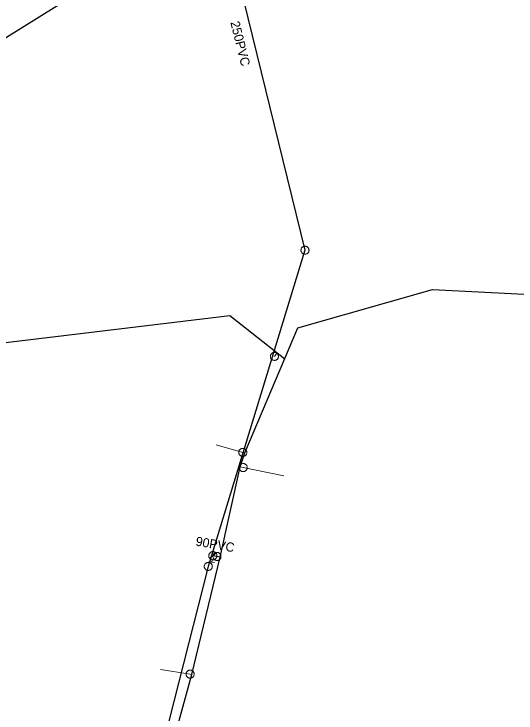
# Model space of a CAD drawing. Extents: x -741806 to -738704, y -1059275 to -1055387.
# Drawn here: x -740722.2 to -740667.8, y -1057725.3 to -1057649.4 of the extents above; entities that cross this region are included whole.
import ezdxf

# ---------------------------------------------------------------- set-up
doc = ezdxf.new("R2010")
doc.units = 0
doc.header["$LTSCALE"] = 0.4
for name, color, linetype, lineweight in [('2', 7, 'Continuous', 25), ('21', 7, 'Continuous', 13), ('3', 7, 'Continuous', 13), ('50', 7, 'Continuous', 13), ('51', 7, 'Continuous', 13), ('52', 7, 'Continuous', 25)]:
    doc.layers.add(name, color=color, linetype=linetype, lineweight=lineweight)
doc.layers.add('5', color=7, linetype='Continuous')
doc.layers.add('53', color=7, linetype='Continuous')

msp = doc.modelspace()

# ---------------------------------------------------------------- linework, layer by layer
at = {"layer": '2'}
for points in [[(-740723.35, -1057652.071), (-740715.67, -1057647.25), (-740702.59, -1057629.575)], [(-740701.609, -1057630.44), (-740690.68, -1057675.03), (-740701.17, -1057709.36)], [(-740701.17, -1057709.36), (-740708.18, -1057736.82), (-740719.8, -1057778.56), (-740732.3, -1057822.51), (-740743.93, -1057865.84)]]:
    msp.add_lwpolyline(points, dxfattribs=at)
at = {"layer": '21'}
msp.add_line((-740693.713, -1057686.173), (-740693.991, -1057686.558), dxfattribs=at)
for points in [[(-740697.223, -1057697.027), (-740697.43, -1057696.98), (-740700.317, -1057696.162)], [(-740697.699, -1057698.53), (-740697.381, -1057698.632), (-740692.969, -1057699.534)], [(-740702.958, -1057721.108), (-740703.14, -1057721.05), (-740706.368, -1057720.541)]]:
    msp.add_lwpolyline(points, dxfattribs=at)
at = {"layer": '3'}
for points in [[(-740690.576, -1057675.455), (-740690.533, -1057675.441), (-740690.491, -1057675.424), (-740690.45, -1057675.402), (-740690.413, -1057675.376), (-740690.378, -1057675.346), (-740690.346, -1057675.312), (-740690.319, -1057675.276), (-740690.295, -1057675.237), (-740690.276, -1057675.195), (-740690.261, -1057675.152), (-740690.25, -1057675.108), (-740690.244, -1057675.062), (-740690.244, -1057675.016), (-740690.247, -1057674.971), (-740690.256, -1057674.926), (-740690.268, -1057674.881), (-740690.287, -1057674.84), (-740690.308, -1057674.799), (-740690.335, -1057674.762), (-740690.365, -1057674.727), (-740690.398, -1057674.696), (-740690.434, -1057674.669), (-740690.474, -1057674.644), (-740690.515, -1057674.625), (-740690.558, -1057674.61), (-740690.603, -1057674.6), (-740690.648, -1057674.593), (-740690.694, -1057674.592), (-740690.74, -1057674.596), (-740690.785, -1057674.605), (-740690.828, -1057674.618), (-740690.87, -1057674.636), (-740690.911, -1057674.658), (-740690.949, -1057674.685), (-740690.983, -1057674.714), (-740691.015, -1057674.747), (-740691.042, -1057674.784), (-740691.066, -1057674.824), (-740691.085, -1057674.864), (-740691.1, -1057674.907), (-740691.111, -1057674.952), (-740691.117, -1057674.998), (-740691.118, -1057675.043), (-740691.114, -1057675.089), (-740691.105, -1057675.134), (-740691.092, -1057675.178), (-740691.075, -1057675.22), (-740691.053, -1057675.26), (-740691.026, -1057675.298), (-740690.996, -1057675.333), (-740690.963, -1057675.364), (-740690.927, -1057675.392), (-740690.887, -1057675.415), (-740690.846, -1057675.435), (-740690.802, -1057675.45), (-740690.758, -1057675.46), (-740690.713, -1057675.466), (-740690.666, -1057675.467), (-740690.621, -1057675.463), (-740690.577, -1057675.455)], [(-740701.278, -1057709.784), (-740701.234, -1057709.792), (-740701.189, -1057709.796), (-740701.142, -1057709.796), (-740701.097, -1057709.791), (-740701.053, -1057709.781), (-740701.009, -1057709.766), (-740700.967, -1057709.747), (-740700.928, -1057709.724), (-740700.892, -1057709.696), (-740700.858, -1057709.665), (-740700.827, -1057709.631), (-740700.8, -1057709.593), (-740700.779, -1057709.553), (-740700.76, -1057709.512), (-740700.747, -1057709.467), (-740700.737, -1057709.422), (-740700.734, -1057709.377), (-740700.734, -1057709.331), (-740700.739, -1057709.286), (-740700.75, -1057709.241), (-740700.764, -1057709.198), (-740700.783, -1057709.157), (-740700.807, -1057709.117), (-740700.833, -1057709.08), (-740700.865, -1057709.046), (-740700.9, -1057709.017), (-740700.936, -1057708.99), (-740700.977, -1057708.967), (-740701.019, -1057708.949), (-740701.063, -1057708.936), (-740701.107, -1057708.927), (-740701.152, -1057708.922), (-740701.199, -1057708.923), (-740701.245, -1057708.928), (-740701.288, -1057708.938), (-740701.332, -1057708.953), (-740701.373, -1057708.972), (-740701.414, -1057708.996), (-740701.449, -1057709.023), (-740701.483, -1057709.053), (-740701.514, -1057709.088), (-740701.541, -1057709.125), (-740701.563, -1057709.165), (-740701.581, -1057709.207), (-740701.594, -1057709.251), (-740701.604, -1057709.296), (-740701.608, -1057709.341), (-740701.607, -1057709.387), (-740701.602, -1057709.433), (-740701.591, -1057709.478), (-740701.577, -1057709.521), (-740701.558, -1057709.563), (-740701.534, -1057709.602), (-740701.508, -1057709.639), (-740701.476, -1057709.672), (-740701.441, -1057709.703), (-740701.405, -1057709.729), (-740701.364, -1057709.752), (-740701.322, -1057709.769), (-740701.279, -1057709.784)]]:
    msp.add_lwpolyline(points, dxfattribs=at)
at = {"layer": '50'}
for p, q in [((-740700.679, -1057708.195), (-740701.043, -1057708.447)), ((-740700.679, -1057708.195), (-740700.311, -1057707.938)), ((-740701.102, -1057708.829), (-740700.8, -1057708.882)), ((-740700.756, -1057708.635), (-740700.8, -1057708.882)), ((-740700.497, -1057708.936), (-740700.8, -1057708.882))]:
    msp.add_line(p, q, dxfattribs=at)
msp.add_lwpolyline([(-740701.115, -1057708.113), (-740701.121, -1057708.162), (-740701.124, -1057708.208), (-740701.119, -1057708.256), (-740701.11, -1057708.301), (-740701.098, -1057708.344), (-740701.079, -1057708.389), (-740701.056, -1057708.429), (-740701.03, -1057708.469), (-740701.001, -1057708.504), (-740700.966, -1057708.535), (-740700.929, -1057708.564), (-740700.89, -1057708.59), (-740700.847, -1057708.608), (-740700.803, -1057708.624), (-740700.758, -1057708.635), (-740700.712, -1057708.64), (-740700.667, -1057708.643), (-740700.619, -1057708.638), (-740700.573, -1057708.629), (-740700.527, -1057708.616), (-740700.485, -1057708.598), (-740700.444, -1057708.576), (-740700.406, -1057708.549), (-740700.371, -1057708.52), (-740700.337, -1057708.485), (-740700.308, -1057708.449), (-740700.285, -1057708.409), (-740700.263, -1057708.366), (-740700.25, -1057708.322), (-740700.236, -1057708.278), (-740700.231, -1057708.23), (-740700.231, -1057708.183), (-740700.234, -1057708.139), (-740700.242, -1057708.091), (-740700.256, -1057708.047), (-740700.273, -1057708.003), (-740700.296, -1057707.963), (-740700.322, -1057707.923), (-740700.354, -1057707.887), (-740700.387, -1057707.857), (-740700.426, -1057707.828), (-740700.465, -1057707.804), (-740700.505, -1057707.783), (-740700.552, -1057707.767), (-740700.597, -1057707.756), (-740700.642, -1057707.751), (-740700.689, -1057707.75), (-740700.736, -1057707.753), (-740700.781, -1057707.761), (-740700.828, -1057707.776), (-740700.869, -1057707.793), (-740700.912, -1057707.815), (-740700.949, -1057707.841), (-740700.985, -1057707.871), (-740701.015, -1057707.907), (-740701.046, -1057707.942), (-740701.071, -1057707.982), (-740701.088, -1057708.025), (-740701.104, -1057708.069)], close=True, dxfattribs=at)
at = {"layer": '51'}
for points in [[(-740694.247, -1057686.911), (-740694.21, -1057686.936), (-740694.169, -1057686.957), (-740694.126, -1057686.973), (-740694.082, -1057686.985), (-740694.037, -1057686.992), (-740693.99, -1057686.995), (-740693.945, -1057686.992), (-740693.9, -1057686.985), (-740693.856, -1057686.972), (-740693.813, -1057686.956), (-740693.772, -1057686.935), (-740693.733, -1057686.911), (-740693.698, -1057686.882), (-740693.666, -1057686.85), (-740693.637, -1057686.814), (-740693.612, -1057686.775), (-740693.591, -1057686.735), (-740693.575, -1057686.692), (-740693.563, -1057686.647), (-740693.556, -1057686.602), (-740693.554, -1057686.556), (-740693.556, -1057686.511), (-740693.564, -1057686.465), (-740693.575, -1057686.421), (-740693.592, -1057686.378), (-740693.613, -1057686.337), (-740693.638, -1057686.3), (-740693.667, -1057686.263), (-740693.699, -1057686.231), (-740693.735, -1057686.202), (-740693.773, -1057686.178), (-740693.814, -1057686.157), (-740693.857, -1057686.141), (-740693.9, -1057686.129), (-740693.946, -1057686.122), (-740693.992, -1057686.119), (-740694.038, -1057686.122), (-740694.083, -1057686.129), (-740694.127, -1057686.141), (-740694.169, -1057686.158), (-740694.21, -1057686.178), (-740694.249, -1057686.203), (-740694.284, -1057686.232), (-740694.317, -1057686.264), (-740694.346, -1057686.3), (-740694.371, -1057686.339), (-740694.391, -1057686.38), (-740694.408, -1057686.422), (-740694.419, -1057686.467), (-740694.426, -1057686.512), (-740694.428, -1057686.558), (-740694.427, -1057686.603), (-740694.419, -1057686.649), (-740694.408, -1057686.693), (-740694.391, -1057686.736), (-740694.37, -1057686.777), (-740694.345, -1057686.814), (-740694.316, -1057686.85), (-740694.283, -1057686.883), (-740694.248, -1057686.911)], [(-740697.856, -1057696.882), (-740697.864, -1057696.927), (-740697.867, -1057696.972), (-740697.865, -1057697.019), (-740697.859, -1057697.063), (-740697.847, -1057697.108), (-740697.832, -1057697.151), (-740697.811, -1057697.192), (-740697.787, -1057697.231), (-740697.758, -1057697.266), (-740697.727, -1057697.299), (-740697.691, -1057697.329), (-740697.653, -1057697.355), (-740697.613, -1057697.376), (-740697.571, -1057697.393), (-740697.526, -1057697.405), (-740697.481, -1057697.413), (-740697.435, -1057697.417), (-740697.39, -1057697.415), (-740697.344, -1057697.408), (-740697.3, -1057697.396), (-740697.257, -1057697.38), (-740697.216, -1057697.361), (-740697.177, -1057697.336), (-740697.141, -1057697.308), (-740697.108, -1057697.276), (-740697.079, -1057697.24), (-740697.054, -1057697.203), (-740697.032, -1057697.162), (-740697.015, -1057697.119), (-740697.002, -1057697.075), (-740696.995, -1057697.03), (-740696.992, -1057696.985), (-740696.994, -1057696.938), (-740697, -1057696.894), (-740697.011, -1057696.849), (-740697.027, -1057696.806), (-740697.048, -1057696.765), (-740697.071, -1057696.726), (-740697.1, -1057696.691), (-740697.132, -1057696.658), (-740697.167, -1057696.628), (-740697.205, -1057696.602), (-740697.246, -1057696.582), (-740697.288, -1057696.564), (-740697.332, -1057696.552), (-740697.378, -1057696.544), (-740697.423, -1057696.541), (-740697.469, -1057696.542), (-740697.514, -1057696.55), (-740697.559, -1057696.561), (-740697.602, -1057696.577), (-740697.643, -1057696.596), (-740697.681, -1057696.621), (-740697.717, -1057696.649), (-740697.75, -1057696.682), (-740697.78, -1057696.717), (-740697.805, -1057696.754), (-740697.827, -1057696.796), (-740697.843, -1057696.838), (-740697.855, -1057696.881)], [(-740696.944, -1057698.632), (-740696.946, -1057698.587), (-740696.953, -1057698.542), (-740696.965, -1057698.497), (-740696.981, -1057698.455), (-740697.002, -1057698.414), (-740697.027, -1057698.375), (-740697.056, -1057698.34), (-740697.088, -1057698.307), (-740697.124, -1057698.279), (-740697.162, -1057698.254), (-740697.203, -1057698.233), (-740697.246, -1057698.216), (-740697.29, -1057698.204), (-740697.335, -1057698.197), (-740697.381, -1057698.195), (-740697.427, -1057698.197), (-740697.472, -1057698.204), (-740697.516, -1057698.216), (-740697.559, -1057698.233), (-740697.6, -1057698.254), (-740697.638, -1057698.279), (-740697.674, -1057698.307), (-740697.706, -1057698.34), (-740697.735, -1057698.375), (-740697.76, -1057698.414), (-740697.781, -1057698.455), (-740697.797, -1057698.497), (-740697.809, -1057698.542), (-740697.816, -1057698.587), (-740697.819, -1057698.633), (-740697.816, -1057698.678), (-740697.809, -1057698.723), (-740697.797, -1057698.768), (-740697.781, -1057698.81), (-740697.76, -1057698.851), (-740697.735, -1057698.89), (-740697.706, -1057698.925), (-740697.674, -1057698.958), (-740697.638, -1057698.986), (-740697.6, -1057699.011), (-740697.559, -1057699.032), (-740697.516, -1057699.049), (-740697.472, -1057699.06), (-740697.427, -1057699.068), (-740697.381, -1057699.07), (-740697.335, -1057699.068), (-740697.29, -1057699.06), (-740697.246, -1057699.049), (-740697.203, -1057699.032), (-740697.162, -1057699.011), (-740697.124, -1057698.986), (-740697.088, -1057698.958), (-740697.056, -1057698.925), (-740697.027, -1057698.89), (-740697.002, -1057698.851), (-740696.981, -1057698.81), (-740696.965, -1057698.768), (-740696.953, -1057698.723), (-740696.946, -1057698.678), (-740696.944, -1057698.633)], [(-740700.658, -1057708.196), (-740700.665, -1057708.24), (-740700.667, -1057708.286), (-740700.664, -1057708.332), (-740700.656, -1057708.376), (-740700.643, -1057708.421), (-740700.626, -1057708.464), (-740700.604, -1057708.504), (-740700.579, -1057708.542), (-740700.549, -1057708.576), (-740700.517, -1057708.608), (-740700.48, -1057708.637), (-740700.441, -1057708.662), (-740700.4, -1057708.682), (-740700.358, -1057708.697), (-740700.313, -1057708.708), (-740700.267, -1057708.715), (-740700.222, -1057708.717), (-740700.176, -1057708.713), (-740700.131, -1057708.705), (-740700.087, -1057708.692), (-740700.045, -1057708.675), (-740700.004, -1057708.654), (-740699.966, -1057708.628), (-740699.931, -1057708.599), (-740699.899, -1057708.565), (-740699.871, -1057708.529), (-740699.847, -1057708.491), (-740699.826, -1057708.449), (-740699.811, -1057708.406), (-740699.799, -1057708.362), (-740699.794, -1057708.317), (-740699.792, -1057708.271), (-740699.795, -1057708.225), (-740699.803, -1057708.181), (-740699.816, -1057708.136), (-740699.833, -1057708.093), (-740699.854, -1057708.053), (-740699.88, -1057708.015), (-740699.91, -1057707.981), (-740699.942, -1057707.949), (-740699.978, -1057707.92), (-740700.017, -1057707.895), (-740700.058, -1057707.876), (-740700.101, -1057707.86), (-740700.146, -1057707.849), (-740700.191, -1057707.842), (-740700.237, -1057707.842), (-740700.282, -1057707.844), (-740700.328, -1057707.852), (-740700.372, -1057707.865), (-740700.414, -1057707.882), (-740700.455, -1057707.903), (-740700.493, -1057707.929), (-740700.528, -1057707.958), (-740700.56, -1057707.992), (-740700.588, -1057708.028), (-740700.612, -1057708.066), (-740700.632, -1057708.108), (-740700.648, -1057708.151), (-740700.658, -1057708.195)], [(-740702.703, -1057721.05), (-740702.705, -1057721.005), (-740702.712, -1057720.96), (-740702.724, -1057720.915), (-740702.74, -1057720.873), (-740702.761, -1057720.832), (-740702.786, -1057720.793), (-740702.815, -1057720.758), (-740702.847, -1057720.725), (-740702.883, -1057720.697), (-740702.921, -1057720.672), (-740702.962, -1057720.651), (-740703.005, -1057720.634), (-740703.049, -1057720.622), (-740703.094, -1057720.615), (-740703.14, -1057720.613), (-740703.186, -1057720.615), (-740703.231, -1057720.622), (-740703.275, -1057720.634), (-740703.318, -1057720.651), (-740703.359, -1057720.672), (-740703.397, -1057720.697), (-740703.433, -1057720.725), (-740703.465, -1057720.758), (-740703.494, -1057720.793), (-740703.519, -1057720.832), (-740703.54, -1057720.873), (-740703.556, -1057720.915), (-740703.568, -1057720.96), (-740703.575, -1057721.005), (-740703.578, -1057721.051), (-740703.575, -1057721.096), (-740703.568, -1057721.141), (-740703.556, -1057721.186), (-740703.54, -1057721.228), (-740703.519, -1057721.269), (-740703.494, -1057721.308), (-740703.465, -1057721.343), (-740703.433, -1057721.376), (-740703.397, -1057721.404), (-740703.359, -1057721.429), (-740703.318, -1057721.45), (-740703.275, -1057721.467), (-740703.231, -1057721.478), (-740703.186, -1057721.486), (-740703.14, -1057721.488), (-740703.094, -1057721.486), (-740703.049, -1057721.478), (-740703.005, -1057721.467), (-740702.962, -1057721.45), (-740702.921, -1057721.429), (-740702.883, -1057721.404), (-740702.847, -1057721.376), (-740702.815, -1057721.343), (-740702.786, -1057721.308), (-740702.761, -1057721.269), (-740702.74, -1057721.228), (-740702.724, -1057721.186), (-740702.712, -1057721.141), (-740702.705, -1057721.096), (-740702.703, -1057721.051)]]:
    msp.add_lwpolyline(points, dxfattribs=at)
at = {"layer": '52'}
for points in [[(-740767.701, -1057643.739), (-740767.68, -1057653.215), (-740767.688, -1057656.303), (-740767.625, -1057659.884), (-740767.56, -1057663.571), (-740767.412, -1057673.085), (-740759.954, -1057681.499), (-740731.682, -1057684.887), (-740726.357, -1057685.158), (-740725.284, -1057685.21), (-740724.688, -1057685.239), (-740698.842, -1057682.125), (-740692.883, -1057686.829)], [(-740759.671, -1057928.335), (-740755.899, -1057913.818), (-740754.51, -1057906.588), (-740749.763, -1057890.341), (-740742.598, -1057864.585), (-740739, -1057851.635), (-740734.098, -1057834.034), (-740731.769, -1057823.959), (-740731.035, -1057821.527), (-740726.859, -1057805.99), (-740724.506, -1057798.436), (-740717.215, -1057772.777), (-740714.807, -1057763.593), (-740714.546, -1057762.394), (-740708.688, -1057741.976), (-740702.958, -1057721.108), (-740699.87, -1057708.35), (-740697.699, -1057698.53), (-740697.223, -1057697.027), (-740691.452, -1057683.465), (-740676.844, -1057679.298), (-740642.039, -1057681.06)], [(-740699.87, -1057708.35), (-740700.23, -1057708.28), (-740700.68, -1057708.2)]]:
    msp.add_lwpolyline(points, dxfattribs=at)

# ---------------------------------------------------------------- texts
at = {"layer": '5'}
msp.add_text('250PVC', height=1, rotation=284, dxfattribs=at).set_placement((-740698.786, -1057650.293))
at = {"layer": '53'}
msp.add_text('90PVC ', height=1, rotation=350, dxfattribs=at).set_placement((-740702.598, -1057707.093))

doc.saveas('drawing.dxf')
